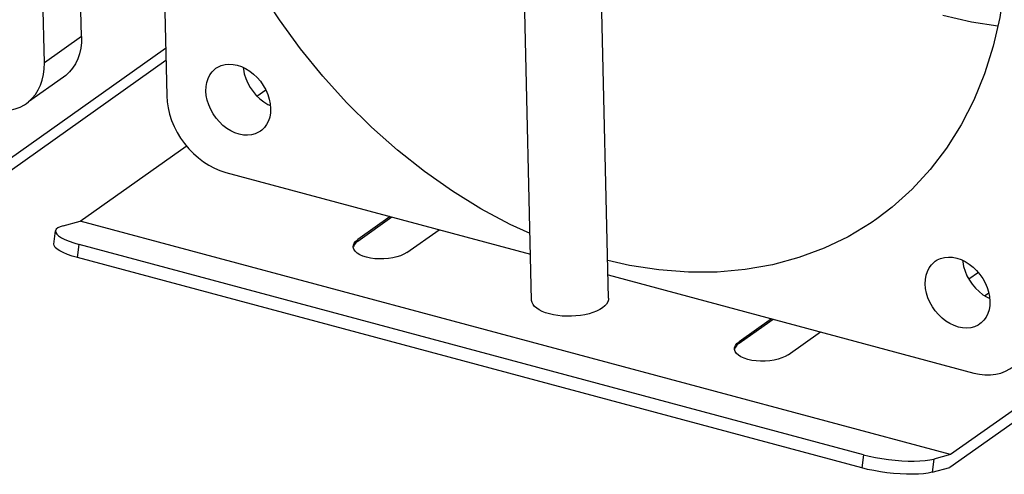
# Model space of a CAD drawing. Header units: millimetres. Extents: x 6 to 414, y 7 to 290.
# Tile 270 of 341: x 185.71 to 191.46, y 141.42 to 144.08. Entities that reach past the tile are written whole.
import ezdxf

# ---------------------------------------------------------------- set-up
doc = ezdxf.new("R2010")
doc.units = ezdxf.units.MM
doc.header["$LTSCALE"] = 23.1
doc.layers.get('0').update_dxf_attribs({"linetype": 'CONTINUOUS'})

msp = doc.modelspace()

# ---------------------------------------------------------------- linework, layer by layer
at = {"color": 7, "linetype": 'Continuous'}
for p, q in [((186.511, 145.9588), (186.5661, 143.633)), ((189.1471, 142.4496), (189.0638, 145.9638)), ((185.852, 143.8246), (185.8042, 145.8411)), ((188.6972, 142.4389), (188.62, 145.6984)), ((186.0688, 143.9784), (186.0302, 145.6067)), ((186.0688, 143.9784), (185.852, 143.8246)), ((186.5595, 143.9099), (185.3893, 143.0799)), ((186.5612, 143.8383), (185.3853, 143.0043)), ((185.9764, 143.7516), (185.9641, 143.7422)), ((185.9642, 143.7423), (185.7599, 143.5974)), ((187.093, 143.6313), (187.1446, 143.6679)), ((185.7473, 143.5885), (185.7596, 143.5978)), ((187.1707, 143.5862), (187.173, 143.5591)), ((186.0614, 142.8996), (186.6808, 143.3389)), ((186.9106, 143.1847), (188.6909, 142.707)), ((188.5717, 142.8808), (188.4015, 142.9721)), ((185.9626, 142.8735), (186.0614, 142.8996)), ((191.1439, 141.5357), (186.0614, 142.8996)), ((187.8715, 142.9269), (187.6825, 142.7928)), ((187.6827, 142.7839), (187.8808, 142.9244)), ((185.9073, 142.7657), (185.9169, 142.8429)), ((187.9681, 142.7162), (188.1571, 142.8502)), ((188.688, 142.8274), (188.5717, 142.8808)), ((187.6827, 142.7839), (187.6825, 142.7928)), ((186.0463, 142.6869), (186.0559, 142.764)), ((190.6344, 141.5354), (186.0559, 142.764)), ((187.6556, 142.7471), (187.6553, 142.7504)), ((190.6248, 141.4583), (186.0463, 142.6869)), ((191.1797, 142.6841), (191.2047, 142.6756)), ((191.3061, 142.5994), (191.2508, 142.5601)), ((189.1439, 142.5855), (191.2791, 142.0125)), ((191.3419, 142.4645), (191.3666, 142.482)), ((189.1112, 142.3936), (189.0949, 142.3834)), ((192.3142, 142.3657), (191.1439, 141.5357)), ((190.0978, 142.3295), (189.9087, 142.1954)), ((189.9089, 142.1865), (190.1071, 142.327)), ((190.1944, 142.1188), (190.3834, 142.2529)), ((192.3159, 142.2941), (191.1399, 141.4601)), ((189.9089, 142.1865), (189.9087, 142.1954)), ((189.8818, 142.1497), (189.8816, 142.153)), ((190.6344, 141.5354), (190.6248, 141.4583)), ((191.0452, 141.5097), (191.0356, 141.4325)), ((191.1439, 141.5357), (191.0452, 141.5097)), ((191.0356, 141.4325), (191.1399, 141.4601))]:
    msp.add_line(p, q, dxfattribs=at)
for points in [[(188.4015, 142.9721), (188.2347, 143.0753), (188.072, 143.1896), (187.9146, 143.3143), (187.7627, 143.449), (187.617, 143.5935), (187.4783, 143.7467), (187.3476, 143.9077), (187.2255, 144.0757), (187.1127, 144.2497), (187.0097, 144.4289), (186.9171, 144.6124), (186.8352, 144.7992), (186.7644, 144.9887), (186.7052, 145.1797), (186.6578, 145.3714), (186.6225, 145.5626), (186.5995, 145.7523), (186.5889, 145.9396), (186.5891, 145.9685)], [(191.4714, 144.4403), (191.4576, 144.2654), (191.431, 144.091), (191.3922, 143.9227), (191.3414, 143.7614), (191.2789, 143.6078), (191.205, 143.4629), (191.1202, 143.3271), (191.0246, 143.2013), (190.9189, 143.086), (190.8035, 142.9819), (190.7131, 142.9128)], [(191.0984, 144.104), (191.2652, 144.0653), (191.4194, 144.0408)], [(186.0688, 143.9784), (186.068, 143.9436), (186.064, 143.9103), (186.0568, 143.8783), (186.0465, 143.8482), (186.0331, 143.8202), (186.0169, 143.7946), (185.998, 143.7718), (185.9764, 143.7516)], [(185.7596, 143.5978), (185.7812, 143.618), (185.8001, 143.6409), (185.8163, 143.6665), (185.8297, 143.6944), (185.84, 143.7246), (185.8472, 143.7565), (185.8512, 143.7898), (185.852, 143.8246)], [(186.8538, 143.7933), (186.8651, 143.8004), (186.8851, 143.8095), (186.9069, 143.8152), (186.93, 143.8175), (186.954, 143.8162), (186.9785, 143.8114), (187.003, 143.8032)], [(187.003, 143.8032), (187.0273, 143.7918), (187.0509, 143.7772), (187.0733, 143.7598), (187.0942, 143.7398), (187.1134, 143.7176), (187.1303, 143.6933), (187.1449, 143.6675), (187.1565, 143.6406), (187.1653, 143.6133), (187.1707, 143.5862)], [(186.795, 143.6605), (186.796, 143.6867), (186.8002, 143.711), (186.8076, 143.7339), (186.818, 143.7546), (186.8313, 143.7728), (186.8471, 143.7882), (186.8538, 143.7933)], [(187.0131, 143.7985), (187.0141, 143.7873), (187.0195, 143.7603), (187.0281, 143.7331), (187.0396, 143.7066), (187.0539, 143.681), (187.0706, 143.6569), (187.0895, 143.6347)], [(186.5661, 143.633), (186.5686, 143.5973), (186.5742, 143.5614), (186.583, 143.5252), (186.5949, 143.4891), (186.6098, 143.4535), (186.6274, 143.4189), (186.6476, 143.3855), (186.6705, 143.3534)], [(186.8947, 143.4598), (186.8738, 143.4798), (186.8547, 143.502), (186.8377, 143.5263), (186.8232, 143.5521), (186.8115, 143.5789), (186.8028, 143.6063), (186.7973, 143.6334), (186.795, 143.6605)], [(187.0895, 143.6347), (187.1102, 143.6147), (187.1325, 143.5972), (187.156, 143.5824), (187.1717, 143.5749)], [(185.5244, 143.5567), (185.5575, 143.5496), (185.5898, 143.546), (185.6216, 143.546), (185.6524, 143.5494), (185.6818, 143.5565), (185.7097, 143.5669), (185.7356, 143.5807), (185.7473, 143.5885)], [(187.173, 143.5591), (187.172, 143.5329), (187.1678, 143.5085), (187.1604, 143.4857), (187.15, 143.465), (187.1367, 143.4468), (187.121, 143.4314), (187.1142, 143.4263)], [(187.1142, 143.4263), (187.1029, 143.4192), (187.0829, 143.4101), (187.0611, 143.4044), (187.038, 143.4021), (187.014, 143.4034), (186.9895, 143.4082), (186.965, 143.4164), (186.9407, 143.4278), (186.9172, 143.4424), (186.8947, 143.4598)], [(186.6705, 143.3534), (186.6956, 143.3231), (186.7225, 143.2952), (186.7512, 143.2695), (186.7814, 143.2465), (186.8127, 143.2263), (186.8449, 143.2092), (186.8775, 143.1954), (186.9106, 143.1847)], [(190.7131, 142.9128), (190.6791, 142.8894), (190.5462, 142.8091), (190.4056, 142.7413), (190.2583, 142.6867), (190.1047, 142.6452), (189.9451, 142.6171), (189.7808, 142.6025), (189.6124, 142.6018), (189.441, 142.6147), (189.268, 142.6413), (189.1419, 142.6704)], [(185.9626, 142.8735), (185.9439, 142.8674), (185.93, 142.8603), (185.921, 142.8523), (185.9169, 142.8429)], [(185.9169, 142.8429), (185.9181, 142.834), (185.9242, 142.8241), (185.9353, 142.8139), (185.9511, 142.8035), (185.9714, 142.7931), (185.9959, 142.783), (186.024, 142.7733), (186.0559, 142.764)], [(187.6553, 142.7504), (187.6562, 142.7589), (187.6609, 142.7707), (187.6697, 142.7819), (187.6825, 142.7928)], [(187.6827, 142.7839), (187.6699, 142.773), (187.6612, 142.7617), (187.6564, 142.75)], [(186.0463, 142.6869), (186.0144, 142.6962), (185.9863, 142.7058), (185.9618, 142.716), (185.9415, 142.7263), (185.9257, 142.7367), (185.9146, 142.747), (185.9085, 142.7569), (185.9073, 142.7657)], [(187.7331, 142.6891), (187.7116, 142.6961), (187.6934, 142.7042), (187.6783, 142.7137), (187.6668, 142.7242), (187.6592, 142.7354), (187.6556, 142.7471)], [(187.9681, 142.7162), (187.9516, 142.7063), (187.9325, 142.6978), (187.9106, 142.6907), (187.8866, 142.6851), (187.8611, 142.6812), (187.8348, 142.6791), (187.8082, 142.6789), (187.7819, 142.6805), (187.757, 142.6839), (187.7331, 142.6891)], [(190.9955, 142.5334), (190.9965, 142.5595), (191.0007, 142.5839), (191.0081, 142.6067), (191.0185, 142.6274), (191.0317, 142.6455), (191.0475, 142.6609), (191.0543, 142.6661)], [(191.0543, 142.6661), (191.0656, 142.6733), (191.0858, 142.6824), (191.1076, 142.6881), (191.1308, 142.6903), (191.1548, 142.689), (191.1797, 142.6841)], [(191.2047, 142.6756), (191.2289, 142.664), (191.2526, 142.6492), (191.2751, 142.6316), (191.2959, 142.6114), (191.3149, 142.5891), (191.3315, 142.5651), (191.3457, 142.5397), (191.3571, 142.5133), (191.3657, 142.4863), (191.3712, 142.4593)], [(191.2136, 142.6713), (191.2144, 142.6614), (191.2197, 142.6344), (191.2281, 142.6075), (191.2394, 142.5809), (191.2535, 142.5554), (191.2701, 142.5311), (191.2891, 142.5085), (191.3102, 142.488), (191.3328, 142.4702)], [(191.1893, 142.2812), (191.1643, 142.2897), (191.1401, 142.3013), (191.1165, 142.3161), (191.094, 142.3337), (191.0732, 142.3538), (191.0542, 142.3761), (191.0375, 142.4002), (191.0232, 142.4257), (191.0118, 142.4523), (191.0032, 142.4794), (190.9978, 142.5063), (190.9955, 142.5334)], [(189.0949, 142.3834), (189.0764, 142.3743), (189.0555, 142.3661), (189.0327, 142.3591), (189.0083, 142.3534), (188.9827, 142.3489), (188.9563, 142.3459), (188.9295, 142.3443), (188.9024, 142.3441), (188.8756, 142.3454), (188.8494, 142.3481), (188.8244, 142.3522), (188.8007, 142.3576), (188.7789, 142.3643), (188.7591, 142.3722), (188.7417, 142.3811), (188.7268, 142.3909), (188.7148, 142.4015), (188.7058, 142.4127), (188.7, 142.4244), (188.6974, 142.4364), (188.6972, 142.4389)], [(189.1471, 142.4496), (189.1463, 142.4399), (189.1422, 142.4278), (189.135, 142.4158), (189.1246, 142.4045), (189.1112, 142.3936)], [(191.3712, 142.4593), (191.3735, 142.4327), (191.3726, 142.407), (191.3686, 142.3825), (191.3613, 142.3597), (191.3512, 142.339), (191.3381, 142.3207), (191.3224, 142.3051), (191.3147, 142.2992)], [(191.3328, 142.4702), (191.3567, 142.4552), (191.3722, 142.4477)], [(191.3147, 142.2992), (191.3042, 142.2925), (191.2839, 142.2831), (191.2618, 142.2773), (191.2383, 142.275), (191.2142, 142.2763), (191.1893, 142.2812)], [(189.8816, 142.153), (189.8825, 142.1615), (189.8872, 142.1733), (189.8959, 142.1845), (189.9087, 142.1954)], [(189.9594, 142.0918), (189.9379, 142.0987), (189.9197, 142.1069), (189.9046, 142.1163), (189.893, 142.1268), (189.8854, 142.138), (189.8818, 142.1497)], [(189.9089, 142.1865), (189.8962, 142.1756), (189.8874, 142.1643), (189.8827, 142.1526)], [(190.1944, 142.1188), (190.1779, 142.1089), (190.1588, 142.1004), (190.1368, 142.0933), (190.1128, 142.0877), (190.0874, 142.0838), (190.061, 142.0817), (190.0344, 142.0815), (190.0082, 142.0831), (189.9833, 142.0865), (189.9594, 142.0918)], [(191.2791, 142.0125), (191.3122, 142.0054), (191.3445, 142.0018), (191.3763, 142.0018), (191.4071, 142.0053), (191.4365, 142.0123), (191.4644, 142.0228), (191.4902, 142.0365), (191.5019, 142.0443)], [(190.6344, 141.5354), (190.6691, 141.5269), (190.7053, 141.5193), (190.7432, 141.5127), (190.7819, 141.5072), (190.8207, 141.5029), (190.8591, 141.4999), (190.8964, 141.4982), (190.9319, 141.4978), (190.965, 141.4988), (190.9953, 141.5011), (191.022, 141.5047), (191.0452, 141.5097)], [(191.0356, 141.4325), (191.0124, 141.4276), (190.9858, 141.424), (190.9555, 141.4217), (190.9223, 141.4206), (190.8868, 141.421), (190.8495, 141.4227), (190.8112, 141.4258), (190.7723, 141.43), (190.7336, 141.4356), (190.6957, 141.4422), (190.6595, 141.4497), (190.6248, 141.4583)]]:
    msp.add_lwpolyline(points, dxfattribs=at)

doc.saveas('drawing.dxf')
